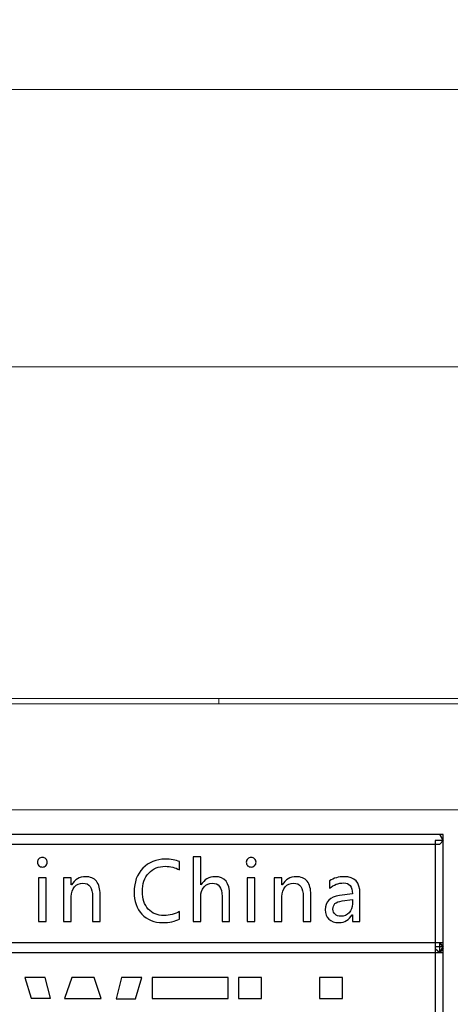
# Model space of a CAD drawing. Header units: millimetres. Extents: x -1114 to 1396, y -630 to 631.
# Tile 262 of 656: x -937.57 to -929.46, y 551.56 to 570.11. Entities that reach past the tile are written whole.
import ezdxf

# ---------------------------------------------------------------- set-up
doc = ezdxf.new("R2010")
doc.units = ezdxf.units.MM
doc.header["$MEASUREMENT"] = 0
doc.dimstyles.get("Standard").update_dxf_attribs({"dimtxt": 3.5, "dimasz": 0.18, "dimexe": 0.18, "dimexo": 0.0625, "dimgap": 0.09, "dimtad": 0, "dimtih": 1, "dimtoh": 1, "dimdec": 4, "dimzin": 0, "dimdsep": 46, "dimtxsty": 'Standard', "dimcen": 0.09, "dimadec": 0, "dimazin": 0, "dimtfac": 1, "dimtdec": 4, "dimtofl": 0, "dimtmove": 0, "dimatfit": 3, "dimfxl": 0, "dimtolj": 1, "dimtzin": 0, "dimarcsym": 0})

# ---------------------------------------------------------------- blocks, each defined once
blk = doc.blocks.new('*D1')
at = {"color": 0, "lineweight": -2}
for p, q in [((-995.894, 553.173), (-995.894, 585.637)), ((-833.894, 552.834), (-833.894, 585.637)), ((-995.714, 585.457), (-926.068, 585.457)), ((-834.074, 585.457), (-903.721, 585.457))]:
    blk.add_line(p, q, dxfattribs=at)
at = {"color": 0}
for points in [[(-995.714, 585.487), (-995.714, 585.427), (-995.894, 585.457)], [(-834.074, 585.427), (-834.074, 585.487), (-833.894, 585.457)]]:
    blk.add_solid(points, dxfattribs=at)
at = {"layer": 'Defpoints', "color": 0}
for p in [(-833.894, 585.457), (-995.894, 553.11), (-833.894, 552.772)]:
    blk.add_point(p, dxfattribs=at)
at = {"color": 0, "insert": (-914.894, 585.457), "char_height": 3.5, "attachment_point": 5}
blk.add_mtext('\\A1;162.0%%p1.0', dxfattribs=at)

msp = doc.modelspace()

# ---------------------------------------------------------------- linework, layer by layer
at = {"lineweight": 18}
for points, knots in [([(1038.9843, -629.7647), (1038.9843, -629.7647), (-1111.4882, -629.7647), (-1111.4882, -629.7647), (-1111.4882, -629.7647), (-1111.4882, -629.7647), (-1111.4882, 630.7883), (-1111.4882, 630.7883), (-1111.4882, 630.7883), (-1111.4882, 630.7883), (1038.9843, 630.7883), (1038.9843, 630.7883)], [0, 0, 0, 0, 0.3333333, 0.3333333, 0.3333333, 0.3333333, 0.6666667, 0.6666667, 0.6666667, 0.6666667, 1, 1, 1, 1]), ([(-928.3219, 557.219), (-931.5169, 557.219), (-934.7138, 557.219), (-937.9129, 557.219), (-937.9129, 557.219), (-938.3128, 557.219), (-938.7127, 557.219), (-939.1126, 557.219), (-939.1126, 557.219), (-939.5126, 557.219), (-939.9135, 557.219), (-940.3107, 557.219), (-940.3107, 557.219), (-940.7079, 557.219), (-941.1012, 557.219), (-941.4845, 557.219), (-941.4845, 557.219), (-941.8678, 557.219), (-942.2397, 557.219), (-942.6002, 557.219), (-942.6002, 557.219), (-943.3213, 557.219), (-944.0052, 557.219), (-944.7101, 557.2189), (-944.7101, 557.2189), (-945.4151, 557.2189), (-946.1334, 557.2189), (-946.8398, 557.219)], [0, 0, 0, 0, 0.1428571, 0.1428571, 0.1428571, 0.1428571, 0.2857143, 0.2857143, 0.2857143, 0.2857143, 0.4285714, 0.4285714, 0.4285714, 0.4285714, 0.5714286, 0.5714286, 0.5714286, 0.5714286, 0.7142857, 0.7142857, 0.7142857, 0.7142857, 0.8571429, 0.8571429, 0.8571429, 0.8571429, 1, 1, 1, 1]), ([(-927.3219, 555.219), (-927.4349, 555.219), (-927.5479, 555.219), (-927.6609, 555.219), (-927.6609, 555.219), (-931.5689, 555.219), (-935.4743, 555.2191), (-939.3761, 555.2191), (-939.3761, 555.2191), (-940.2614, 555.2191), (-941.1465, 555.2191), (-942.0966, 555.219), (-942.0966, 555.219), (-943.0467, 555.2189), (-944.0617, 555.2187), (-945.0568, 555.219), (-945.0568, 555.219), (-946.0519, 555.2193), (-947.0271, 555.22), (-948.0157, 555.2173)], [0, 0, 0, 0, 0.2, 0.2, 0.2, 0.2, 0.4, 0.4, 0.4, 0.4, 0.6, 0.6, 0.6, 0.6, 0.8, 0.8, 0.8, 0.8, 1, 1, 1, 1])]:
    msp.add_open_spline(points, degree=3, knots=knots, dxfattribs=at)
for points in [[(-922.8689, 568.7945), (-922.8689, 568.7945), (-947.8689, 568.7945), (-947.8689, 568.7945)], [(-950.4247, 563.5688), (-950.4247, 563.5688), (-894.2191, 563.5688), (-894.2191, 563.5688)], [(-894.2191, 563.5688), (-894.2191, 563.5688), (-950.4247, 563.5688), (-950.4247, 563.5688)], [(-927.2219, 557.3188), (-927.2219, 557.3188), (-948.5247, 557.3188), (-948.5247, 557.3188)], [(-933.8219, 557.219), (-933.8219, 557.219), (-933.8219, 557.3188), (-933.8219, 557.3188)]]:
    msp.add_open_spline(points, degree=3, dxfattribs=at)
for points, knots in [([(-929.597, 554.6449), (-929.597, 554.6449), (-929.6562, 554.5722), (-929.6562, 554.5722), (-929.6562, 554.5722), (-929.6562, 554.5722), (-969.7287, 554.5722), (-969.7287, 554.5722), (-969.7287, 554.5722), (-969.7287, 554.5722), (-969.7287, 554.7542), (-969.7287, 554.7542), (-969.7287, 554.7542), (-969.7287, 554.7542), (-929.6562, 554.7542), (-929.6562, 554.7542), (-929.6562, 554.7542), (-929.6562, 554.7542), (-929.597, 554.6449), (-929.597, 554.6449)], [0, 0, 0, 0, 0.2, 0.2, 0.2, 0.2, 0.4, 0.4, 0.4, 0.4, 0.6, 0.6, 0.6, 0.6, 0.8, 0.8, 0.8, 0.8, 1, 1, 1, 1]), ([(-929.6562, 554.7542), (-929.6562, 554.7542), (-929.597, 554.7542), (-929.597, 554.7542), (-929.597, 554.7542), (-929.597, 554.7542), (-929.597, 554.6449), (-929.597, 554.6449), (-929.597, 554.6449), (-929.597, 554.6449), (-929.6562, 554.7542), (-929.6562, 554.7542)], [0, 0, 0, 0, 0.3333333, 0.3333333, 0.3333333, 0.3333333, 0.6666667, 0.6666667, 0.6666667, 0.6666667, 1, 1, 1, 1]), ([(-929.6562, 544.5556), (-929.6562, 544.5556), (-929.7447, 544.6286), (-929.7447, 544.6286), (-929.7447, 544.6286), (-929.7447, 544.6286), (-929.7447, 554.6449), (-929.7447, 554.6449), (-929.7447, 554.6449), (-929.7447, 554.6449), (-929.597, 554.6449), (-929.597, 554.6449), (-929.597, 554.6449), (-929.597, 554.6449), (-929.597, 544.6286), (-929.597, 544.6286), (-929.597, 544.6286), (-929.597, 544.6286), (-929.6562, 544.5556), (-929.6562, 544.5556)], [0, 0, 0, 0, 0.2, 0.2, 0.2, 0.2, 0.4, 0.4, 0.4, 0.4, 0.6, 0.6, 0.6, 0.6, 0.8, 0.8, 0.8, 0.8, 1, 1, 1, 1]), ([(-937.2385, 554.2328), (-937.2385, 554.2586), (-937.2297, 554.2806), (-937.2119, 554.298), (-937.2119, 554.298), (-937.195, 554.3156), (-937.173, 554.3244), (-937.1478, 554.3244), (-937.1478, 554.3244), (-937.1217, 554.3244), (-937.0997, 554.316), (-937.0817, 554.2983), (-937.0817, 554.2983), (-937.0637, 554.2809), (-937.0548, 554.259), (-937.0548, 554.2328), (-937.0548, 554.2328), (-937.0548, 554.2069), (-937.0637, 554.1853), (-937.0817, 554.168), (-937.0817, 554.168), (-937.0997, 554.151), (-937.1217, 554.1425), (-937.1478, 554.1425), (-937.1478, 554.1425), (-937.1736, 554.1425), (-937.1952, 554.151), (-937.2126, 554.168), (-937.2126, 554.168), (-937.2297, 554.1853), (-937.2385, 554.2069), (-937.2385, 554.2328)], [0, 0, 0, 0, 0.125, 0.125, 0.125, 0.125, 0.25, 0.25, 0.25, 0.25, 0.375, 0.375, 0.375, 0.375, 0.5, 0.5, 0.5, 0.5, 0.625, 0.625, 0.625, 0.625, 0.75, 0.75, 0.75, 0.75, 0.875, 0.875, 0.875, 0.875, 1, 1, 1, 1]), ([(-933.6178, 553.1153), (-933.6178, 553.1153), (-933.7615, 553.1153), (-933.7615, 553.1153), (-933.7615, 553.1153), (-933.7615, 553.1153), (-933.7615, 553.5903), (-933.7615, 553.5903), (-933.7615, 553.5903), (-933.7615, 553.7566), (-933.8227, 553.8397), (-933.9445, 553.8397), (-933.9445, 553.8397), (-934.0066, 553.8397), (-934.0587, 553.8155), (-934.1, 553.767), (-934.1, 553.767), (-934.1412, 553.7186), (-934.1618, 553.6574), (-934.1618, 553.5837), (-934.1618, 553.5837), (-934.1618, 553.5837), (-934.1618, 553.1153), (-934.1618, 553.1153), (-934.1618, 553.1153), (-934.1618, 553.1153), (-934.3065, 553.1153), (-934.3065, 553.1153), (-934.3065, 553.1153), (-934.3065, 553.1153), (-934.3065, 554.3379), (-934.3065, 554.3379), (-934.3065, 554.3379), (-934.3065, 554.3379), (-934.1618, 554.3379), (-934.1618, 554.3379), (-934.1618, 554.3379), (-934.1618, 554.3379), (-934.1618, 553.8054), (-934.1618, 553.8054), (-934.1618, 553.8054), (-934.1618, 553.8054), (-934.1589, 553.8054), (-934.1589, 553.8054), (-934.1589, 553.8054), (-934.0964, 553.9091), (-934.0079, 553.9608), (-933.8928, 553.9608), (-933.8928, 553.9608), (-933.7094, 553.9608), (-933.6178, 553.8485), (-933.6178, 553.624), (-933.6178, 553.624), (-933.6178, 553.624), (-933.6178, 553.1153), (-933.6178, 553.1153)], [0, 0, 0, 0, 0.0714286, 0.0714286, 0.0714286, 0.0714286, 0.1428571, 0.1428571, 0.1428571, 0.1428571, 0.2142857, 0.2142857, 0.2142857, 0.2142857, 0.2857143, 0.2857143, 0.2857143, 0.2857143, 0.3571429, 0.3571429, 0.3571429, 0.3571429, 0.4285714, 0.4285714, 0.4285714, 0.4285714, 0.5, 0.5, 0.5, 0.5, 0.5714286, 0.5714286, 0.5714286, 0.5714286, 0.6428571, 0.6428571, 0.6428571, 0.6428571, 0.7142857, 0.7142857, 0.7142857, 0.7142857, 0.7857143, 0.7857143, 0.7857143, 0.7857143, 0.8571429, 0.8571429, 0.8571429, 0.8571429, 0.9285714, 0.9285714, 0.9285714, 0.9285714, 1, 1, 1, 1]), ([(-933.3042, 554.2328), (-933.3042, 554.2586), (-933.2957, 554.2806), (-933.278, 554.298), (-933.278, 554.298), (-933.2606, 554.3156), (-933.2391, 554.3244), (-933.2139, 554.3244), (-933.2139, 554.3244), (-933.1877, 554.3244), (-933.1657, 554.316), (-933.1477, 554.2983), (-933.1477, 554.2983), (-933.1297, 554.2809), (-933.1206, 554.259), (-933.1206, 554.2328), (-933.1206, 554.2328), (-933.1206, 554.2069), (-933.1297, 554.1853), (-933.1477, 554.168), (-933.1477, 554.168), (-933.1657, 554.151), (-933.1877, 554.1425), (-933.2139, 554.1425), (-933.2139, 554.1425), (-933.2397, 554.1425), (-933.2613, 554.151), (-933.2786, 554.168), (-933.2786, 554.168), (-933.2957, 554.1853), (-933.3042, 554.2069), (-933.3042, 554.2328)], [0, 0, 0, 0, 0.125, 0.125, 0.125, 0.125, 0.25, 0.25, 0.25, 0.25, 0.375, 0.375, 0.375, 0.375, 0.5, 0.5, 0.5, 0.5, 0.625, 0.625, 0.625, 0.625, 0.75, 0.75, 0.75, 0.75, 0.875, 0.875, 0.875, 0.875, 1, 1, 1, 1]), ([(-934.5627, 553.1631), (-934.6468, 553.1183), (-934.7522, 553.0956), (-934.8789, 553.0956), (-934.8789, 553.0956), (-935.0429, 553.0956), (-935.1736, 553.1483), (-935.2714, 553.2537), (-935.2714, 553.2537), (-935.3692, 553.3591), (-935.4181, 553.4983), (-935.4181, 553.6717), (-935.4181, 553.6717), (-935.4181, 553.8581), (-935.363, 554.0079), (-935.2527, 554.1215), (-935.2527, 554.1215), (-935.1427, 554.2348), (-935.003, 554.2918), (-934.8334, 554.2918), (-934.8334, 554.2918), (-934.7245, 554.2918), (-934.6341, 554.2761), (-934.5627, 554.2446), (-934.5627, 554.2446), (-934.5627, 554.2446), (-934.5627, 554.0885), (-934.5627, 554.0885), (-934.5627, 554.0885), (-934.6446, 554.1343), (-934.7339, 554.1572), (-934.8318, 554.1572), (-934.8318, 554.1572), (-934.9591, 554.1572), (-935.0629, 554.1143), (-935.1431, 554.0282), (-935.1431, 554.0282), (-935.2233, 553.9425), (-935.2632, 553.8266), (-935.2632, 553.6806), (-935.2632, 553.6806), (-935.2632, 553.5421), (-935.2259, 553.4322), (-935.1513, 553.351), (-935.1513, 553.351), (-935.0763, 553.2695), (-934.9788, 553.2289), (-934.8576, 553.2289), (-934.8576, 553.2289), (-934.7447, 553.2289), (-934.6461, 553.2547), (-934.5627, 553.3064), (-934.5627, 553.3064), (-934.5627, 553.3064), (-934.5627, 553.1631), (-934.5627, 553.1631)], [0, 0, 0, 0, 0.0714286, 0.0714286, 0.0714286, 0.0714286, 0.1428571, 0.1428571, 0.1428571, 0.1428571, 0.2142857, 0.2142857, 0.2142857, 0.2142857, 0.2857143, 0.2857143, 0.2857143, 0.2857143, 0.3571429, 0.3571429, 0.3571429, 0.3571429, 0.4285714, 0.4285714, 0.4285714, 0.4285714, 0.5, 0.5, 0.5, 0.5, 0.5714286, 0.5714286, 0.5714286, 0.5714286, 0.6428571, 0.6428571, 0.6428571, 0.6428571, 0.7142857, 0.7142857, 0.7142857, 0.7142857, 0.7857143, 0.7857143, 0.7857143, 0.7857143, 0.8571429, 0.8571429, 0.8571429, 0.8571429, 0.9285714, 0.9285714, 0.9285714, 0.9285714, 1, 1, 1, 1]), ([(-937.2215, 553.9415), (-937.2215, 553.9415), (-937.0767, 553.9415), (-937.0767, 553.9415), (-937.0767, 553.9415), (-937.0767, 553.9415), (-937.0767, 553.1156), (-937.0767, 553.1156), (-937.0767, 553.1156), (-937.0767, 553.1156), (-937.2215, 553.1156), (-937.2215, 553.1156), (-937.2215, 553.1156), (-937.2215, 553.1156), (-937.2215, 553.9415), (-937.2215, 553.9415)], [0, 0, 0, 0, 0.25, 0.25, 0.25, 0.25, 0.5, 0.5, 0.5, 0.5, 0.75, 0.75, 0.75, 0.75, 1, 1, 1, 1]), ([(-936.0578, 553.1153), (-936.0578, 553.1153), (-936.2015, 553.1153), (-936.2015, 553.1153), (-936.2015, 553.1153), (-936.2015, 553.1153), (-936.2015, 553.585), (-936.2015, 553.585), (-936.2015, 553.585), (-936.2015, 553.7549), (-936.2627, 553.8397), (-936.3851, 553.8397), (-936.3851, 553.8397), (-936.4487, 553.8397), (-936.5007, 553.8161), (-936.5416, 553.768), (-936.5416, 553.768), (-936.5822, 553.7202), (-936.6025, 553.6597), (-936.6025, 553.5864), (-936.6025, 553.5864), (-936.6025, 553.5864), (-936.6025, 553.1153), (-936.6025, 553.1153), (-936.6025, 553.1153), (-936.6025, 553.1153), (-936.7469, 553.1153), (-936.7469, 553.1153), (-936.7469, 553.1153), (-936.7469, 553.1153), (-936.7469, 553.9412), (-936.7469, 553.9412), (-936.7469, 553.9412), (-936.7469, 553.9412), (-936.6025, 553.9412), (-936.6025, 553.9412), (-936.6025, 553.9412), (-936.6025, 553.9412), (-936.6025, 553.8047), (-936.6025, 553.8047), (-936.6025, 553.8047), (-936.6025, 553.8047), (-936.5999, 553.8047), (-936.5999, 553.8047), (-936.5999, 553.8047), (-936.5383, 553.9087), (-936.4489, 553.9608), (-936.3321, 553.9608), (-936.3321, 553.9608), (-936.2424, 553.9608), (-936.1743, 553.932), (-936.1279, 553.8737), (-936.1279, 553.8737), (-936.081, 553.8157), (-936.0578, 553.731), (-936.0578, 553.6201), (-936.0578, 553.6201), (-936.0578, 553.6201), (-936.0578, 553.1153), (-936.0578, 553.1153)], [0, 0, 0, 0, 0.0666667, 0.0666667, 0.0666667, 0.0666667, 0.1333333, 0.1333333, 0.1333333, 0.1333333, 0.2, 0.2, 0.2, 0.2, 0.2666667, 0.2666667, 0.2666667, 0.2666667, 0.3333333, 0.3333333, 0.3333333, 0.3333333, 0.4, 0.4, 0.4, 0.4, 0.4666667, 0.4666667, 0.4666667, 0.4666667, 0.5333333, 0.5333333, 0.5333333, 0.5333333, 0.6, 0.6, 0.6, 0.6, 0.6666667, 0.6666667, 0.6666667, 0.6666667, 0.7333333, 0.7333333, 0.7333333, 0.7333333, 0.8, 0.8, 0.8, 0.8, 0.8666667, 0.8666667, 0.8666667, 0.8666667, 0.9333333, 0.9333333, 0.9333333, 0.9333333, 1, 1, 1, 1]), ([(-933.2872, 553.9415), (-933.2872, 553.9415), (-933.1428, 553.9415), (-933.1428, 553.9415), (-933.1428, 553.9415), (-933.1428, 553.9415), (-933.1428, 553.1156), (-933.1428, 553.1156), (-933.1428, 553.1156), (-933.1428, 553.1156), (-933.2872, 553.1156), (-933.2872, 553.1156), (-933.2872, 553.1156), (-933.2872, 553.1156), (-933.2872, 553.9415), (-933.2872, 553.9415)], [0, 0, 0, 0, 0.25, 0.25, 0.25, 0.25, 0.5, 0.5, 0.5, 0.5, 0.75, 0.75, 0.75, 0.75, 1, 1, 1, 1]), ([(-932.0872, 553.1153), (-932.0872, 553.1153), (-932.2309, 553.1153), (-932.2309, 553.1153), (-932.2309, 553.1153), (-932.2309, 553.1153), (-932.2309, 553.585), (-932.2309, 553.585), (-932.2309, 553.585), (-932.2309, 553.7549), (-932.2921, 553.8397), (-932.4146, 553.8397), (-932.4146, 553.8397), (-932.478, 553.8397), (-932.5301, 553.8161), (-932.571, 553.768), (-932.571, 553.768), (-932.6119, 553.7202), (-932.6322, 553.6597), (-932.6322, 553.5864), (-932.6322, 553.5864), (-932.6322, 553.5864), (-932.6322, 553.1153), (-932.6322, 553.1153), (-932.6322, 553.1153), (-932.6322, 553.1153), (-932.7766, 553.1153), (-932.7766, 553.1153), (-932.7766, 553.1153), (-932.7766, 553.1153), (-932.7766, 553.9412), (-932.7766, 553.9412), (-932.7766, 553.9412), (-932.7766, 553.9412), (-932.6322, 553.9412), (-932.6322, 553.9412), (-932.6322, 553.9412), (-932.6322, 553.9412), (-932.6322, 553.8047), (-932.6322, 553.8047), (-932.6322, 553.8047), (-932.6322, 553.8047), (-932.6293, 553.8047), (-932.6293, 553.8047), (-932.6293, 553.8047), (-932.5678, 553.9087), (-932.4784, 553.9608), (-932.3615, 553.9608), (-932.3615, 553.9608), (-932.2721, 553.9608), (-932.204, 553.932), (-932.1573, 553.8737), (-932.1573, 553.8737), (-932.1108, 553.8157), (-932.0872, 553.731), (-932.0872, 553.6201), (-932.0872, 553.6201), (-932.0872, 553.6201), (-932.0872, 553.1153), (-932.0872, 553.1153)], [0, 0, 0, 0, 0.0666667, 0.0666667, 0.0666667, 0.0666667, 0.1333333, 0.1333333, 0.1333333, 0.1333333, 0.2, 0.2, 0.2, 0.2, 0.2666667, 0.2666667, 0.2666667, 0.2666667, 0.3333333, 0.3333333, 0.3333333, 0.3333333, 0.4, 0.4, 0.4, 0.4, 0.4666667, 0.4666667, 0.4666667, 0.4666667, 0.5333333, 0.5333333, 0.5333333, 0.5333333, 0.6, 0.6, 0.6, 0.6, 0.6666667, 0.6666667, 0.6666667, 0.6666667, 0.7333333, 0.7333333, 0.7333333, 0.7333333, 0.8, 0.8, 0.8, 0.8, 0.8666667, 0.8666667, 0.8666667, 0.8666667, 0.9333333, 0.9333333, 0.9333333, 0.9333333, 1, 1, 1, 1]), ([(-931.7378, 553.8838), (-931.6569, 553.9351), (-931.5632, 553.9607), (-931.4569, 553.9607), (-931.4569, 553.9607), (-931.2602, 553.9607), (-931.1619, 553.8562), (-931.1619, 553.6471), (-931.1619, 553.6471), (-931.1619, 553.6471), (-931.1619, 553.1151), (-931.1619, 553.1151), (-931.1619, 553.1151), (-931.1619, 553.1151), (-931.305, 553.1151), (-931.305, 553.1151), (-931.305, 553.1151), (-931.305, 553.1151), (-931.305, 553.2431), (-931.305, 553.2431), (-931.305, 553.2431), (-931.305, 553.2431), (-931.3086, 553.2431), (-931.3086, 553.2431), (-931.3086, 553.2431), (-931.3652, 553.1449), (-931.4487, 553.0958), (-931.5587, 553.0958), (-931.5587, 553.0958), (-931.6379, 553.0958), (-931.7007, 553.1174), (-931.7476, 553.1607), (-931.7476, 553.1607), (-931.7941, 553.2042), (-931.8173, 553.2627), (-931.8173, 553.3364), (-931.8173, 553.3364), (-931.8173, 553.4906), (-931.7273, 553.5806), (-931.5469, 553.6058), (-931.5469, 553.6058), (-931.5469, 553.6058), (-931.305, 553.6402), (-931.305, 553.6402), (-931.305, 553.6402), (-931.305, 553.7754), (-931.36, 553.8428), (-931.47, 553.8428), (-931.47, 553.8428), (-931.5679, 553.8428), (-931.6572, 553.8094), (-931.7378, 553.7426), (-931.7378, 553.7426), (-931.7378, 553.7426), (-931.7378, 553.8838), (-931.7378, 553.8838)], [0, 0, 0, 0, 0.0714286, 0.0714286, 0.0714286, 0.0714286, 0.1428571, 0.1428571, 0.1428571, 0.1428571, 0.2142857, 0.2142857, 0.2142857, 0.2142857, 0.2857143, 0.2857143, 0.2857143, 0.2857143, 0.3571429, 0.3571429, 0.3571429, 0.3571429, 0.4285714, 0.4285714, 0.4285714, 0.4285714, 0.5, 0.5, 0.5, 0.5, 0.5714286, 0.5714286, 0.5714286, 0.5714286, 0.6428571, 0.6428571, 0.6428571, 0.6428571, 0.7142857, 0.7142857, 0.7142857, 0.7142857, 0.7857143, 0.7857143, 0.7857143, 0.7857143, 0.8571429, 0.8571429, 0.8571429, 0.8571429, 0.9285714, 0.9285714, 0.9285714, 0.9285714, 1, 1, 1, 1]), ([(-931.4961, 553.5037), (-931.5629, 553.4945), (-931.6088, 553.4778), (-931.6343, 553.4529), (-931.6343, 553.4529), (-931.6595, 553.4281), (-931.6723, 553.393), (-931.6723, 553.3482), (-931.6723, 553.3482), (-931.6723, 553.3089), (-931.6585, 553.2768), (-931.6311, 553.252), (-931.6311, 553.252), (-931.6035, 553.2271), (-931.5672, 553.2147), (-931.522, 553.2147), (-931.522, 553.2147), (-931.4588, 553.2147), (-931.4072, 553.2372), (-931.3662, 553.2817), (-931.3662, 553.2817), (-931.3256, 553.3266), (-931.305, 553.3829), (-931.305, 553.4506), (-931.305, 553.4506), (-931.305, 553.4506), (-931.305, 553.5299), (-931.305, 553.5299), (-931.305, 553.5299), (-931.305, 553.5299), (-931.4961, 553.5037), (-931.4961, 553.5037)], [0, 0, 0, 0, 0.125, 0.125, 0.125, 0.125, 0.25, 0.25, 0.25, 0.25, 0.375, 0.375, 0.375, 0.375, 0.5, 0.5, 0.5, 0.5, 0.625, 0.625, 0.625, 0.625, 0.75, 0.75, 0.75, 0.75, 0.875, 0.875, 0.875, 0.875, 1, 1, 1, 1]), ([(-969.788, 552.6053), (-969.788, 552.6053), (-969.7287, 552.7147), (-969.7287, 552.7147), (-969.7287, 552.7147), (-969.7287, 552.7147), (-929.6562, 552.7147), (-929.6562, 552.7147), (-929.6562, 552.7147), (-929.6562, 552.7147), (-929.6562, 552.5324), (-929.6562, 552.5324), (-929.6562, 552.5324), (-929.6562, 552.5324), (-969.7287, 552.5324), (-969.7287, 552.5324), (-969.7287, 552.5324), (-969.7287, 552.5324), (-969.788, 552.6053), (-969.788, 552.6053)], [0, 0, 0, 0, 0.2, 0.2, 0.2, 0.2, 0.4, 0.4, 0.4, 0.4, 0.6, 0.6, 0.6, 0.6, 0.8, 0.8, 0.8, 0.8, 1, 1, 1, 1]), ([(-929.597, 552.6417), (-929.597, 552.6417), (-929.6562, 552.5324), (-929.6562, 552.5324), (-929.6562, 552.5324), (-929.6562, 552.5324), (-969.7287, 552.5324), (-969.7287, 552.5324), (-969.7287, 552.5324), (-969.7287, 552.5324), (-969.7287, 552.7147), (-969.7287, 552.7147), (-969.7287, 552.7147), (-969.7287, 552.7147), (-929.6562, 552.7147), (-929.6562, 552.7147), (-929.6562, 552.7147), (-929.6562, 552.7147), (-929.597, 552.6417), (-929.597, 552.6417)], [0, 0, 0, 0, 0.2, 0.2, 0.2, 0.2, 0.4, 0.4, 0.4, 0.4, 0.6, 0.6, 0.6, 0.6, 0.8, 0.8, 0.8, 0.8, 1, 1, 1, 1]), ([(-929.6562, 552.5324), (-929.6562, 552.5324), (-929.7447, 552.6053), (-929.7447, 552.6053), (-929.7447, 552.6053), (-929.7447, 552.6053), (-929.7447, 552.6417), (-929.7447, 552.6417), (-929.7447, 552.6417), (-929.7447, 552.6417), (-929.597, 552.6417), (-929.597, 552.6417), (-929.597, 552.6417), (-929.597, 552.6417), (-929.597, 552.6053), (-929.597, 552.6053), (-929.597, 552.6053), (-929.597, 552.6053), (-929.6562, 552.5324), (-929.6562, 552.5324)], [0, 0, 0, 0, 0.2, 0.2, 0.2, 0.2, 0.4, 0.4, 0.4, 0.4, 0.6, 0.6, 0.6, 0.6, 0.8, 0.8, 0.8, 0.8, 1, 1, 1, 1]), ([(-929.6562, 552.7147), (-929.6562, 552.7147), (-929.597, 552.7147), (-929.597, 552.7147), (-929.597, 552.7147), (-929.597, 552.7147), (-929.597, 552.6417), (-929.597, 552.6417), (-929.597, 552.6417), (-929.597, 552.6417), (-929.6562, 552.7147), (-929.6562, 552.7147)], [0, 0, 0, 0, 0.3333333, 0.3333333, 0.3333333, 0.3333333, 0.6666667, 0.6666667, 0.6666667, 0.6666667, 1, 1, 1, 1]), ([(-929.597, 552.6053), (-929.597, 552.6053), (-929.597, 552.5324), (-929.597, 552.5324), (-929.597, 552.5324), (-929.597, 552.5324), (-929.6562, 552.5324), (-929.6562, 552.5324), (-929.6562, 552.5324), (-929.6562, 552.5324), (-929.597, 552.6053), (-929.597, 552.6053)], [0, 0, 0, 0, 0.3333333, 0.3333333, 0.3333333, 0.3333333, 0.6666667, 0.6666667, 0.6666667, 0.6666667, 1, 1, 1, 1])]:
    msp.add_open_spline(points, degree=3, knots=knots)
at = {"color": 250}
for points in [[(-936.9929, 551.6706), (-936.9929, 551.6706), (-937.3572, 551.6706), (-937.3572, 551.6706), (-937.3572, 551.6706), (-937.3572, 551.6706), (-937.4763, 552.064), (-937.4763, 552.064), (-937.4763, 552.064), (-937.4763, 552.064), (-937.0934, 552.064), (-937.0934, 552.064), (-937.0934, 552.064), (-937.0934, 552.064), (-936.9929, 551.6706), (-936.9929, 551.6706)], [(-936.0399, 551.6627), (-936.0399, 551.6627), (-936.727, 551.6627), (-936.727, 551.6627), (-936.727, 551.6627), (-936.727, 551.6627), (-936.5922, 552.064), (-936.5922, 552.064), (-936.5922, 552.064), (-936.5922, 552.064), (-936.1699, 552.064), (-936.1699, 552.064), (-936.1699, 552.064), (-936.1699, 552.064), (-936.0399, 551.6627), (-936.0399, 551.6627)], [(-935.2756, 552.064), (-935.2756, 552.064), (-935.3924, 551.662), (-935.3924, 551.662), (-935.3924, 551.662), (-935.3924, 551.662), (-935.7568, 551.662), (-935.7568, 551.662), (-935.7568, 551.662), (-935.7568, 551.662), (-935.6586, 552.064), (-935.6586, 552.064), (-935.6586, 552.064), (-935.6586, 552.064), (-935.2756, 552.064), (-935.2756, 552.064)], [(-933.6482, 551.6678), (-933.6482, 551.6678), (-935.0768, 551.6678), (-935.0768, 551.6678), (-935.0768, 551.6678), (-935.0768, 551.6678), (-935.0768, 552.0638), (-935.0768, 552.0638), (-935.0768, 552.0638), (-935.0768, 552.0638), (-933.6482, 552.0638), (-933.6482, 552.0638), (-933.6482, 552.0638), (-933.6482, 552.0638), (-933.6482, 551.6678), (-933.6482, 551.6678)], [(-933.0191, 551.6681), (-933.0191, 551.6681), (-933.4512, 551.6681), (-933.4512, 551.6681), (-933.4512, 551.6681), (-933.4512, 551.6681), (-933.4512, 552.0638), (-933.4512, 552.0638), (-933.4512, 552.0638), (-933.4512, 552.0638), (-933.0191, 552.0638), (-933.0191, 552.0638), (-933.0191, 552.0638), (-933.0191, 552.0638), (-933.0191, 551.6681), (-933.0191, 551.6681)], [(-931.4901, 551.6681), (-931.4901, 551.6681), (-931.9221, 551.6681), (-931.9221, 551.6681), (-931.9221, 551.6681), (-931.9221, 551.6681), (-931.9221, 552.0638), (-931.9221, 552.0638), (-931.9221, 552.0638), (-931.9221, 552.0638), (-931.4901, 552.0638), (-931.4901, 552.0638), (-931.4901, 552.0638), (-931.4901, 552.0638), (-931.4901, 551.6681), (-931.4901, 551.6681)]]:
    msp.add_open_spline(points, degree=3, knots=[0, 0, 0, 0, 0.25, 0.25, 0.25, 0.25, 0.5, 0.5, 0.5, 0.5, 0.75, 0.75, 0.75, 0.75, 1, 1, 1, 1], dxfattribs=at)

# ---------------------------------------------------------------- dimensions: what is measured, and where the dimension line sits
at = {"color": 1}
dim = msp.add_linear_dim(base=(-833.8944, 585.4568), p1=(-995.8944, 553.1103), p2=(-833.8944, 552.7717), dimstyle='Standard', override={"dimdec": 1, "dimtxsty": 'Standard', "dimtol": 1, "dimtp": 1, "dimtm": 1, "dimtdec": 1}, dxfattribs=at)
dim.commit()
dim.dimension.update_dxf_attribs({"geometry": '*D1', "text_midpoint": (-914.8944, 585.4568)})

doc.saveas('drawing.dxf')
